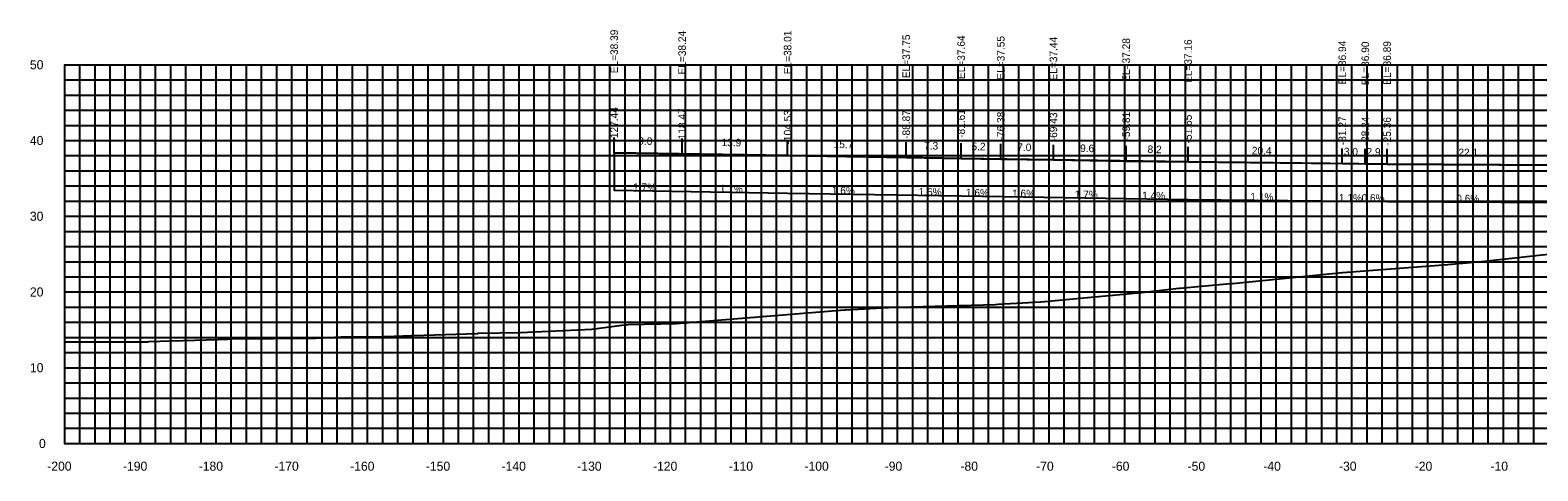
# Model space of a CAD drawing. Extents: x 1800880 to 1818864, y 245271 to 250560.
# Drawn here: x 1812186.5 to 1812385.6, y 247506.9 to 247565.1 of the extents above; entities that cross this region are included whole.
import ezdxf

# ---------------------------------------------------------------- set-up
doc = ezdxf.new("R2010")
doc.units = 0
for name, color, linetype in [('33', 7, 'Continuous'), ('ANNO-TXT', 7, 'Continuous'), ('CL-CNST', 7, 'Continuous'), ('DESIGN - DRAINAGE - Bridges', 7, 'Continuous'), ('Level 37', 7, 'Continuous'), ('Level 46', 7, 'Continuous'), ('Level 62', 7, 'Continuous'), ('SHT-BDR', 7, 'Continuous'), ('TOPO', 7, 'Continuous')]:
    doc.layers.add(name, color=color, linetype=linetype)

msp = doc.modelspace()

# ---------------------------------------------------------------- linework, layer by layer
at = {"layer": 'CL-CNST'}
msp.add_lwpolyline([(1812191.02, 247523.89), (1812200.37, 247523.91), (1812200.6, 247523.91), (1812200.74, 247523.91), (1812200.93, 247523.91), (1812201.13, 247523.91), (1812201.93, 247523.92), (1812202.06, 247523.93), (1812211.29, 247524.22), (1812212.51, 247524.28), (1812213, 247524.29), (1812213.05, 247524.29), (1812224.2, 247524.41), (1812227.51, 247524.57), (1812233.05, 247524.62), (1812233.43, 247524.63), (1812236.76, 247524.74), (1812237.07, 247524.75), (1812245.47, 247525.02), (1812245.61, 247525.03), (1812251.19, 247525.12), (1812260.64, 247525.59), (1812264.96, 247526.16), (1812265.23, 247526.17), (1812265.45, 247526.18), (1812271.82, 247526.32), (1812294, 247528.12), (1812294.17, 247528.13), (1812300.67, 247528.47), (1812301.02, 247528.48), (1812301.13, 247528.49), (1812313.91, 247528.84), (1812314.31, 247528.86), (1812319.92, 247529.18), (1812333.21, 247530.4), (1812338.16, 247530.98), (1812338.28, 247530.99), (1812344.96, 247531.61), (1812345.24, 247531.63), (1812356.71, 247532.76), (1812359.79, 247533.05), (1812373.68, 247534.13), (1812374.07, 247534.15), (1812374.18, 247534.16), (1812378.12, 247534.51), (1812388.52, 247535.67)], dxfattribs=at)
at = {"layer": 'DESIGN - DRAINAGE - Bridges'}
for p, q in [((1812190.96, 247560.49), (1812191.02, 247560.49)), ((1812191.02, 247510.49), (1812191.02, 247560.49)), ((1812190.96, 247550.49), (1812191.02, 247550.49)), ((1812190.96, 247540.49), (1812191.02, 247540.49)), ((1812190.96, 247530.49), (1812191.02, 247530.49)), ((1812190.96, 247520.49), (1812191.02, 247520.49)), ((1812190.96, 247510.49), (1812191.02, 247510.49)), ((1812191.02, 247510.49), (1812591.02, 247510.49)), ((1812191.02, 247510.43), (1812191.02, 247510.49)), ((1812201.02, 247510.43), (1812201.02, 247510.49)), ((1812211.02, 247510.43), (1812211.02, 247510.49)), ((1812221.02, 247510.43), (1812221.02, 247510.49)), ((1812231.02, 247510.43), (1812231.02, 247510.49)), ((1812241.02, 247510.43), (1812241.02, 247510.49)), ((1812251.02, 247510.43), (1812251.02, 247510.49)), ((1812261.02, 247510.43), (1812261.02, 247510.49)), ((1812271.02, 247510.43), (1812271.02, 247510.49)), ((1812281.02, 247510.43), (1812281.02, 247510.49)), ((1812291.02, 247510.43), (1812291.02, 247510.49)), ((1812301.02, 247510.43), (1812301.02, 247510.49)), ((1812311.02, 247510.43), (1812311.02, 247510.49)), ((1812321.02, 247510.43), (1812321.02, 247510.49)), ((1812331.02, 247510.43), (1812331.02, 247510.49)), ((1812341.02, 247510.43), (1812341.02, 247510.49)), ((1812351.02, 247510.43), (1812351.02, 247510.49)), ((1812361.02, 247510.43), (1812361.02, 247510.49)), ((1812371.02, 247510.43), (1812371.02, 247510.49)), ((1812381.02, 247510.43), (1812381.02, 247510.49))]:
    msp.add_line(p, q, dxfattribs=at)
at = {"layer": 'Level 37'}
for p, q in [((1812263.58, 247548.88), (1812263.58, 247550.88)), ((1812272.55, 247548.73), (1812272.55, 247550.73)), ((1812286.49, 247548.5), (1812286.49, 247550.5)), ((1812302.15, 247548.25), (1812302.15, 247550.25)), ((1812309.41, 247548.13), (1812309.41, 247550.13)), ((1812314.64, 247548.04), (1812314.64, 247550.04)), ((1812321.59, 247547.93), (1812321.59, 247549.93)), ((1812331.2, 247547.77), (1812331.2, 247549.77)), ((1812339.37, 247547.65), (1812339.37, 247549.65)), ((1812359.74, 247547.43), (1812359.74, 247549.43)), ((1812362.78, 247547.39), (1812362.78, 247549.39)), ((1812365.66, 247547.38), (1812365.66, 247549.38))]:
    msp.add_line(p, q, dxfattribs=at)
at = {"layer": 'Level 46'}
for p, q in [((1812191.02, 247560.49), (1812591.02, 247560.49)), ((1812191.02, 247510.49), (1812191.02, 247560.49)), ((1812191.02, 247510.49), (1812191.02, 247560.49)), ((1812193.02, 247510.49), (1812193.02, 247560.49)), ((1812195.02, 247510.49), (1812195.02, 247560.49)), ((1812197.02, 247510.49), (1812197.02, 247560.49)), ((1812199.02, 247510.49), (1812199.02, 247560.49)), ((1812201.02, 247510.49), (1812201.02, 247560.49)), ((1812203.02, 247510.49), (1812203.02, 247560.49)), ((1812205.02, 247510.49), (1812205.02, 247560.49)), ((1812207.02, 247510.49), (1812207.02, 247560.49)), ((1812209.02, 247510.49), (1812209.02, 247560.49)), ((1812211.02, 247510.49), (1812211.02, 247560.49)), ((1812213.02, 247510.49), (1812213.02, 247560.49)), ((1812215.02, 247510.49), (1812215.02, 247560.49)), ((1812217.02, 247510.49), (1812217.02, 247560.49)), ((1812219.02, 247510.49), (1812219.02, 247560.49)), ((1812221.02, 247510.49), (1812221.02, 247560.49)), ((1812223.02, 247510.49), (1812223.02, 247560.49)), ((1812225.02, 247510.49), (1812225.02, 247560.49)), ((1812227.02, 247510.49), (1812227.02, 247560.49)), ((1812229.02, 247510.49), (1812229.02, 247560.49)), ((1812231.02, 247510.49), (1812231.02, 247560.49)), ((1812233.02, 247510.49), (1812233.02, 247560.49)), ((1812235.02, 247510.49), (1812235.02, 247560.49)), ((1812237.02, 247510.49), (1812237.02, 247560.49)), ((1812239.02, 247510.49), (1812239.02, 247560.49)), ((1812241.02, 247510.49), (1812241.02, 247560.49)), ((1812243.02, 247510.49), (1812243.02, 247560.49)), ((1812245.02, 247510.49), (1812245.02, 247560.49)), ((1812247.02, 247510.49), (1812247.02, 247560.49)), ((1812249.02, 247510.49), (1812249.02, 247560.49)), ((1812251.02, 247510.49), (1812251.02, 247560.49)), ((1812253.02, 247510.49), (1812253.02, 247560.49)), ((1812255.02, 247510.49), (1812255.02, 247560.49)), ((1812257.02, 247510.49), (1812257.02, 247560.49)), ((1812259.02, 247510.49), (1812259.02, 247560.49)), ((1812261.02, 247510.49), (1812261.02, 247560.49)), ((1812263.02, 247510.49), (1812263.02, 247560.49)), ((1812265.02, 247510.49), (1812265.02, 247560.49)), ((1812267.02, 247510.49), (1812267.02, 247560.49)), ((1812269.02, 247510.49), (1812269.02, 247560.49)), ((1812271.02, 247510.49), (1812271.02, 247560.49)), ((1812273.02, 247510.49), (1812273.02, 247560.49)), ((1812275.02, 247510.49), (1812275.02, 247560.49)), ((1812277.02, 247510.49), (1812277.02, 247560.49)), ((1812279.02, 247510.49), (1812279.02, 247560.49)), ((1812281.02, 247510.49), (1812281.02, 247560.49)), ((1812283.02, 247510.49), (1812283.02, 247560.49)), ((1812285.02, 247510.49), (1812285.02, 247560.49)), ((1812287.02, 247510.49), (1812287.02, 247560.49)), ((1812289.02, 247510.49), (1812289.02, 247560.49)), ((1812291.02, 247510.49), (1812291.02, 247560.49)), ((1812293.02, 247510.49), (1812293.02, 247560.49)), ((1812295.02, 247510.49), (1812295.02, 247560.49)), ((1812297.02, 247510.49), (1812297.02, 247560.49)), ((1812299.02, 247510.49), (1812299.02, 247560.49)), ((1812301.02, 247510.49), (1812301.02, 247560.49)), ((1812303.02, 247510.49), (1812303.02, 247560.49)), ((1812305.02, 247510.49), (1812305.02, 247560.49)), ((1812307.02, 247510.49), (1812307.02, 247560.49)), ((1812309.02, 247510.49), (1812309.02, 247560.49)), ((1812311.02, 247510.49), (1812311.02, 247560.49)), ((1812313.02, 247510.49), (1812313.02, 247560.49)), ((1812315.02, 247510.49), (1812315.02, 247560.49)), ((1812317.02, 247510.49), (1812317.02, 247560.49)), ((1812319.02, 247510.49), (1812319.02, 247560.49)), ((1812321.02, 247510.49), (1812321.02, 247560.49)), ((1812323.02, 247510.49), (1812323.02, 247560.49)), ((1812325.02, 247510.49), (1812325.02, 247560.49)), ((1812327.02, 247510.49), (1812327.02, 247560.49)), ((1812329.02, 247510.49), (1812329.02, 247560.49)), ((1812331.02, 247510.49), (1812331.02, 247560.49)), ((1812333.02, 247510.49), (1812333.02, 247560.49)), ((1812335.02, 247510.49), (1812335.02, 247560.49)), ((1812337.02, 247510.49), (1812337.02, 247560.49)), ((1812339.02, 247510.49), (1812339.02, 247560.49)), ((1812341.02, 247510.49), (1812341.02, 247560.49)), ((1812343.02, 247510.49), (1812343.02, 247560.49)), ((1812345.02, 247510.49), (1812345.02, 247560.49)), ((1812347.02, 247510.49), (1812347.02, 247560.49)), ((1812349.02, 247510.49), (1812349.02, 247560.49)), ((1812351.02, 247510.49), (1812351.02, 247560.49)), ((1812353.02, 247510.49), (1812353.02, 247560.49)), ((1812355.02, 247510.49), (1812355.02, 247560.49)), ((1812357.02, 247510.49), (1812357.02, 247560.49)), ((1812359.02, 247510.49), (1812359.02, 247560.49)), ((1812361.02, 247510.49), (1812361.02, 247560.49)), ((1812363.02, 247510.49), (1812363.02, 247560.49)), ((1812365.02, 247510.49), (1812365.02, 247560.49)), ((1812367.02, 247510.49), (1812367.02, 247560.49)), ((1812369.02, 247510.49), (1812369.02, 247560.49)), ((1812371.02, 247510.49), (1812371.02, 247560.49)), ((1812373.02, 247510.49), (1812373.02, 247560.49)), ((1812375.02, 247510.49), (1812375.02, 247560.49)), ((1812377.02, 247510.49), (1812377.02, 247560.49)), ((1812379.02, 247510.49), (1812379.02, 247560.49)), ((1812381.02, 247510.49), (1812381.02, 247560.49)), ((1812383.02, 247510.49), (1812383.02, 247560.49)), ((1812385.02, 247510.49), (1812385.02, 247560.49)), ((1812191.02, 247558.49), (1812591.02, 247558.49)), ((1812191.02, 247556.49), (1812591.02, 247556.49)), ((1812191.02, 247554.49), (1812591.02, 247554.49)), ((1812191.02, 247552.49), (1812591.02, 247552.49)), ((1812191.02, 247550.49), (1812591.02, 247550.49)), ((1812191.02, 247548.49), (1812591.02, 247548.49)), ((1812191.02, 247546.49), (1812591.02, 247546.49)), ((1812191.02, 247544.49), (1812591.02, 247544.49)), ((1812191.02, 247542.49), (1812591.02, 247542.49)), ((1812191.02, 247540.49), (1812591.02, 247540.49)), ((1812191.02, 247538.49), (1812591.02, 247538.49)), ((1812191.02, 247536.49), (1812591.02, 247536.49)), ((1812191.02, 247534.49), (1812591.02, 247534.49)), ((1812191.02, 247532.49), (1812591.02, 247532.49)), ((1812191.02, 247530.49), (1812591.02, 247530.49)), ((1812191.02, 247528.49), (1812591.02, 247528.49)), ((1812191.02, 247526.49), (1812591.02, 247526.49)), ((1812191.02, 247524.49), (1812591.02, 247524.49)), ((1812191.02, 247522.49), (1812591.02, 247522.49)), ((1812191.02, 247520.49), (1812591.02, 247520.49)), ((1812191.02, 247518.49), (1812591.02, 247518.49)), ((1812191.02, 247516.49), (1812591.02, 247516.49)), ((1812191.02, 247514.49), (1812591.02, 247514.49)), ((1812191.02, 247512.49), (1812591.02, 247512.49)), ((1812191.02, 247510.49), (1812591.02, 247510.49))]:
    msp.add_line(p, q, dxfattribs=at)
at = {"layer": 'Level 62'}
msp.add_lwpolyline([(1812263.58, 247548.88), (1812272.55, 247548.73), (1812286.49, 247548.5), (1812302.15, 247548.25), (1812309.41, 247548.13), (1812314.64, 247548.04), (1812321.59, 247547.93), (1812331.2, 247547.77), (1812339.37, 247547.65), (1812359.74, 247547.43), (1812362.78, 247547.39), (1812365.66, 247547.38), (1812387.8, 247547.25), (1812387.84, 247547.25), (1812388.15, 247547.25), (1812389.5, 247547.25), (1812391.01, 247547.24)], dxfattribs=at)
at = {"layer": 'TOPO'}
msp.add_lwpolyline([(1812309.41, 247543.17), (1812339.37, 247542.69), (1812365.66, 247542.42), (1812388.15, 247542.29), (1812391.01, 247542.28), (1812391.01, 247547.24), (1812388.15, 247547.25), (1812365.66, 247547.38), (1812339.37, 247547.65), (1812309.41, 247548.13), (1812286.49, 247548.5), (1812263.58, 247548.88), (1812263.58, 247543.92), (1812286.49, 247543.54)], close=True, dxfattribs=at)

# ---------------------------------------------------------------- texts
for s, p in [('-200', (1812188.71, 247506.89)), ('-190', (1812198.71, 247506.89)), ('-180', (1812208.71, 247506.89)), ('-170', (1812218.71, 247506.89)), ('-160', (1812228.71, 247506.89)), ('-150', (1812238.71, 247506.89)), ('-140', (1812248.71, 247506.89)), ('-130', (1812258.71, 247506.89)), ('-120', (1812268.71, 247506.89)), ('-110', (1812278.71, 247506.89)), ('-100', (1812288.71, 247506.89)), ('-90', (1812299.31, 247506.89)), ('-80', (1812309.31, 247506.89)), ('-70', (1812319.31, 247506.89)), ('-60', (1812329.31, 247506.89)), ('-50', (1812339.31, 247506.89)), ('-40', (1812349.31, 247506.89)), ('-30', (1812359.31, 247506.89)), ('-20', (1812369.31, 247506.89)), ('-10', (1812379.31, 247506.89))]:
    msp.add_text(s, height=1.2).set_placement(p)
at = {"layer": '33'}
for s, p in [('50', (1812186.42, 247559.89)), ('40', (1812186.42, 247549.89)), ('30', (1812186.42, 247539.89)), ('20', (1812186.42, 247529.89)), ('10', (1812186.42, 247519.89)), ('0', (1812187.62, 247509.89))]:
    msp.add_text(s, height=1.2, dxfattribs=at).set_placement(p)
at = {"layer": 'ANNO-TXT'}
for s, rotation, p in [('9.0', 359.0366, (1812266.76, 247549.93)), ('13.9', 359.0511, (1812277.76, 247549.75)), ('15.7', 359.0643, (1812292.56, 247549.5)), ('7.3', 359.0767, (1812304.51, 247549.31)), ('5.2', 359.0822, (1812310.76, 247549.21)), ('7.0', 359.0961, (1812316.81, 247549.11)), ('9.6', 359.0145, (1812325.11, 247548.97)), ('8.2', 359.1956, (1812334.02, 247548.83)), ('20.4', 359.3629, (1812347.79, 247548.66)), ('3.0', 359.3591, (1812359.95, 247548.53)), ('2.9', 359.6757, (1812362.94, 247548.49)), ('22.1', 359.6757, (1812375.08, 247548.42)), ('1.7%', 359.0366, (1812266.07, 247543.84)), ('1.7%', 359.0511, (1812277.52, 247543.65)), ('1.6%', 359.0643, (1812292.32, 247543.41)), ('1.6%', 359.0767, (1812303.78, 247543.22)), ('1.6%', 359.0822, (1812310.03, 247543.12)), ('1.6%', 359.0961, (1812316.12, 247543.02)), ('1.7%', 359.0145, (1812324.4, 247542.89)), ('1.4%', 359.1956, (1812333.3, 247542.74)), ('1.1%', 359.3629, (1812347.59, 247542.56)), ('1.1%', 359.3591, (1812359.29, 247542.43)), ('0.6%', 359.6757, (1812362.28, 247542.4)), ('0.6%', 359.6757, (1812374.79, 247542.33))]:
    msp.add_text(s, height=1, rotation=rotation, dxfattribs=at).set_placement(p)
at = {"layer": 'DESIGN - DRAINAGE - Bridges'}
msp.add_text('-', height=0.0001, dxfattribs=at).set_placement((1812191.02, 247510.49))
at = {"layer": 'SHT-BDR'}
for s, p in [('EL=38.39', (1812264.08, 247559.36)), ('EL=38.24', (1812273.05, 247559.2)), ('EL=38.01', (1812286.99, 247559.23)), ('EL=37.75', (1812302.65, 247558.72)), ('EL=37.64', (1812309.91, 247558.6)), ('EL=37.55', (1812315.14, 247558.52)), ('EL=37.44', (1812322.09, 247558.41)), ('EL=37.28', (1812331.7, 247558.24)), ('EL=37.16', (1812339.87, 247558.08)), ('EL=36.94', (1812360.24, 247557.9)), ('EL=36.90', (1812363.28, 247557.79)), ('EL=36.89', (1812366.16, 247557.85)), ('-127.44', (1812264.08, 247550.35)), ('-118.47', (1812273.05, 247550.2)), ('-104.53', (1812286.99, 247549.97)), ('-88.87', (1812302.65, 247550.7)), ('-81.61', (1812309.91, 247550.84)), ('-76.38', (1812315.14, 247550.5)), ('-59.81', (1812331.7, 247550.48)), ('-69.43', (1812322.09, 247550.39)), ('-51.65', (1812339.87, 247550.11)), ('-31.27', (1812360.24, 247549.88)), ('-28.24', (1812363.28, 247549.85)), ('-25.36', (1812366.16, 247549.79))]:
    msp.add_text(s, height=1, rotation=90, dxfattribs=at).set_placement(p)

doc.saveas('drawing.dxf')
